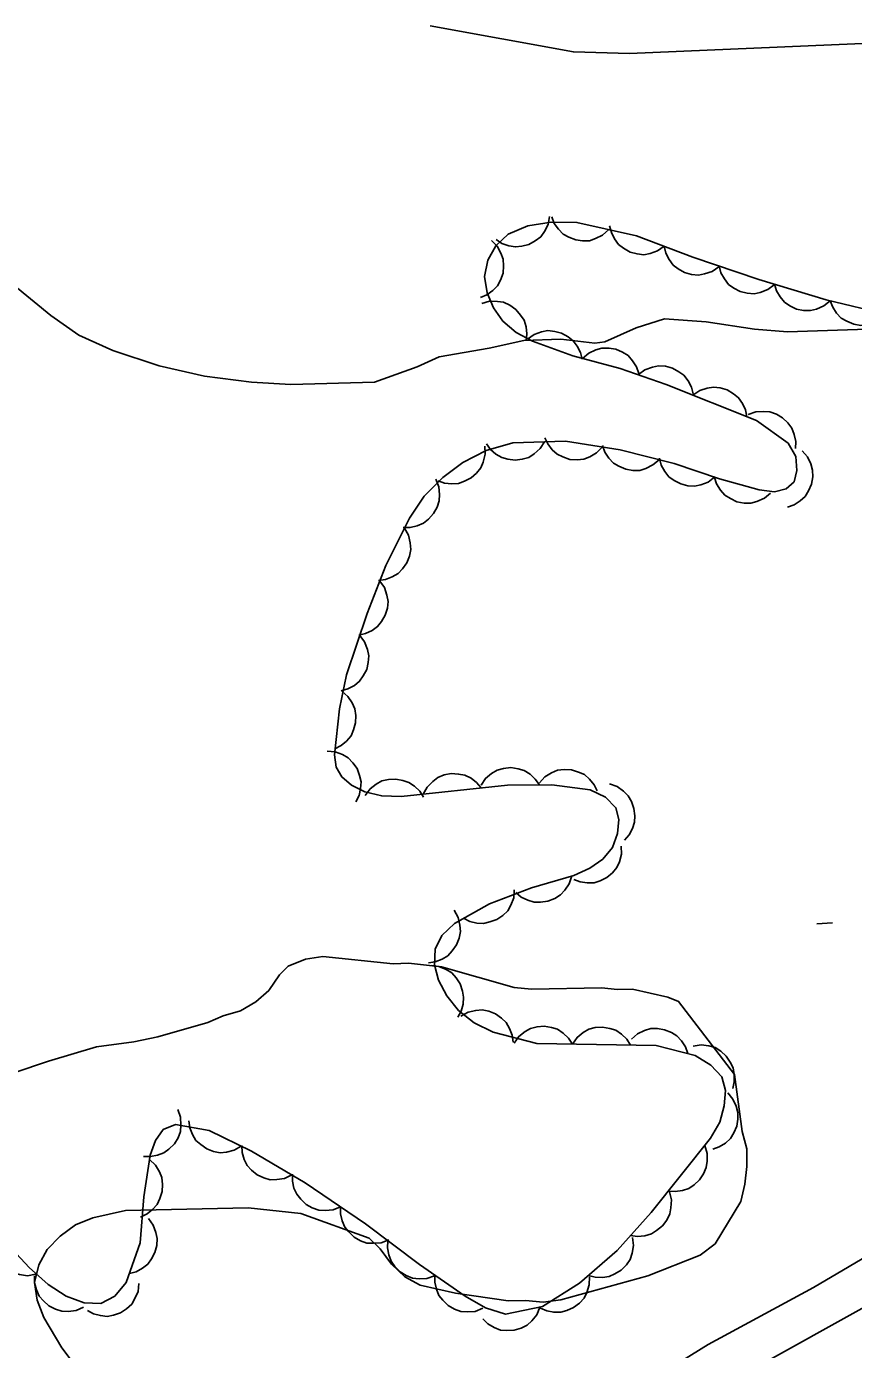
# Model space of a CAD drawing. Extents: x 336540 to 340074, y 5572036 to 5573747.
# Drawn here: x 338734 to 338776.6, y 5572860.5 to 5572928.7 of the extents above; entities that cross this region are included whole.
import ezdxf

# ---------------------------------------------------------------- set-up
doc = ezdxf.new("R2010")
doc.units = 0
for name, color, linetype in [('Niveau 1', 7, 'Continuous'), ('Niveau 2', 7, 'Continuous'), ('Niveau 22', 7, 'Continuous'), ('Niveau 3', 7, 'Continuous'), ('Niveau 44', 7, 'Continuous')]:
    doc.layers.add(name, color=color, linetype=linetype)

msp = doc.modelspace()

# ---------------------------------------------------------------- linework, layer by layer
at = {"layer": 'Niveau 1'}
msp.add_lwpolyline([(338780.69, 5572927.93), (338765.08, 5572927.26), (338762.19, 5572927.34), (338754.81, 5572928.68)], dxfattribs=at)
at = {"layer": 'Niveau 2'}
for points in [[(338757.85, 5572912.09), (338755.28, 5572911.64), (338754.14, 5572911.12), (338751.94, 5572910.34), (338747.64, 5572910.22), (338745.61, 5572910.33), (338743.19, 5572910.65), (338740.86, 5572911.17), (338738.47, 5572911.97), (338736.72, 5572912.75), (338735.28, 5572913.77), (338733.37, 5572915.33), (338731.37, 5572917.2), (338730.29, 5572918.79), (338728.49, 5572923.17), (338726.49, 5572928.92)], [(338777.86, 5572913.08), (338773.22, 5572912.93), (338771.52, 5572913.06), (338769.04, 5572913.44), (338766.89, 5572913.6), (338765.43, 5572913.13), (338763.82, 5572912.41), (338763.29, 5572912.34), (338761.55, 5572912.55), (338759.64, 5572912.48), (338757.85, 5572912.09)], [(338733.37, 5572874.76), (338735.16, 5572875.36), (338737.63, 5572876.1), (338739.55, 5572876.36), (338740.78, 5572876.62), (338743.37, 5572877.35), (338744.15, 5572877.7), (338745.05, 5572877.95), (338745.83, 5572878.42), (338746.5, 5572879), (338747.05, 5572879.8), (338747.5, 5572880.26), (338748.39, 5572880.62), (338749.29, 5572880.75), (338752.91, 5572880.38), (338753.7, 5572880.4), (338755.4, 5572880.21), (338759.14, 5572879.16), (338760.04, 5572879.07), (338763.65, 5572879.14), (338764.44, 5572879.05), (338765.23, 5572879.07), (338767.05, 5572878.65), (338767.61, 5572878.44), (338770.49, 5572874.67), (338770.88, 5572871.74), (338771.12, 5572870.84), (338771.13, 5572869.94), (338771.03, 5572869.03), (338770.82, 5572868.13), (338769.5, 5572865.95), (338768.72, 5572865.37), (338766.03, 5572864.3), (338761.54, 5572863.07), (338760.64, 5572862.94), (338759.73, 5572863.03), (338758.83, 5572863.01), (338756.12, 5572863.41), (338754.3, 5572863.82), (338753.51, 5572864.25)], [(338753.51, 5572864.25), (338752.82, 5572864.91), (338752.24, 5572865.69), (338751.67, 5572866.24), (338748.15, 5572867.52), (338745.44, 5572867.8), (338739.12, 5572867.66), (338737.44, 5572867.29), (338736.54, 5572866.93), (338735.76, 5572866.35), (338735.09, 5572865.66), (338734.65, 5572864.86), (338734.44, 5572863.95), (338734.57, 5572863.05), (338734.92, 5572862.16), (338735.85, 5572860.6), (338736.43, 5572859.82)]]:
    msp.add_lwpolyline(points, dxfattribs=at)
at = {"layer": 'Niveau 22'}
for points in [[(338761.49, 5572856.03), (338769.13, 5572860.76), (338774.56, 5572863.7), (338778.24, 5572865.86), (338780.97, 5572867.34), (338784.43, 5572869.51), (338786.37, 5572870.34), (338788.25, 5572871.29), (338789.93, 5572871.95), (338793.85, 5572873.17), (338801.06, 5572874.74), (338806.77, 5572875.54), (338813.25, 5572876.07), (338819.34, 5572876.09), (338821.9, 5572875.97), (338824.07, 5572876.07), (338826.75, 5572876.07), (338832.55, 5572875.85), (338835.03, 5572875.85), (338839.12, 5572875.71), (338841.34, 5572875.53), (338849.03, 5572875.42), (338865.89, 5572875.61), (338880.19, 5572875.59)], [(338872.28, 5572873.32), (338864.51, 5572873.43), (338857.68, 5572873.34), (338854.6, 5572873.22), (338848.09, 5572873.19), (338839.52, 5572873.35), (338837.18, 5572873.53), (338826.99, 5572873.82), (338823.74, 5572873.86), (338820.48, 5572873.79), (338813.73, 5572873.88), (338810.29, 5572873.69), (338805.21, 5572873.18), (338801.77, 5572872.66), (338798.8, 5572872.08), (338796.5, 5572871.58), (338791.27, 5572870.17), (338788.54, 5572869.09), (338785, 5572867.25), (338778.29, 5572863.31), (338770.59, 5572859.03)]]:
    msp.add_lwpolyline(points, dxfattribs=at)
at = {"layer": 'Niveau 3'}
msp.add_line((338774.74, 5572882.44), (338775.54, 5572882.49), dxfattribs=at)
at = {"layer": 'Niveau 44'}
for points in [[(338778.36, 5572913.82), (338775.22, 5572914.58), (338771.75, 5572915.62), (338768.34, 5572916.78), (338765.44, 5572917.87), (338762.37, 5572918.56), (338761.04, 5572918.58), (338759.84, 5572918.38), (338758.84, 5572917.95), (338758.19, 5572917.35), (338757.78, 5572916.61), (338757.62, 5572915.78), (338757.75, 5572914.94), (338758.07, 5572914.17), (338758.56, 5572913.47), (338759.25, 5572912.89), (338760.09, 5572912.45), (338762.16, 5572911.69), (338764.6, 5572911.04), (338766.97, 5572910.22), (338771.62, 5572908.36), (338773.26, 5572907.19), (338773.65, 5572906.5), (338773.71, 5572905.78), (338773.56, 5572905.2), (338773.15, 5572904.84), (338772.55, 5572904.69), (338771.77, 5572904.78)], [(338760.96, 5572918.86), (338760.89, 5572918.45), (338760.7, 5572918.09), (338760.51, 5572917.82), (338760.23, 5572917.61), (338759.9, 5572917.43), (338759.53, 5572917.34), (338759.21, 5572917.3), (338758.86, 5572917.36), (338758.51, 5572917.48), (338758.21, 5572917.68)], [(338764.01, 5572918.19), (338763.7, 5572917.91), (338763.34, 5572917.73), (338763.03, 5572917.62), (338762.67, 5572917.61), (338762.31, 5572917.66), (338761.95, 5572917.8), (338761.67, 5572917.96), (338761.42, 5572918.21), (338761.21, 5572918.51), (338761.08, 5572918.85)], [(338766.87, 5572917.33), (338766.53, 5572917.09), (338766.15, 5572916.96), (338765.82, 5572916.9), (338765.47, 5572916.94), (338765.12, 5572917.03), (338764.78, 5572917.23), (338764.52, 5572917.42), (338764.31, 5572917.71), (338764.15, 5572918.04), (338764.06, 5572918.39)], [(338757.98, 5572917.63), (338758.27, 5572917.34), (338758.46, 5572916.98), (338758.58, 5572916.67), (338758.6, 5572916.32), (338758.57, 5572915.95), (338758.43, 5572915.59), (338758.29, 5572915.3), (338758.04, 5572915.05), (338757.74, 5572914.83), (338757.41, 5572914.69)], [(338769.68, 5572916.28), (338769.34, 5572916.03), (338768.95, 5572915.91), (338768.63, 5572915.84), (338768.28, 5572915.88), (338767.92, 5572915.98), (338767.59, 5572916.17), (338767.33, 5572916.36), (338767.12, 5572916.65), (338766.96, 5572916.98), (338766.87, 5572917.33)], [(338772.54, 5572915.35), (338772.2, 5572915.1), (338771.82, 5572914.96), (338771.5, 5572914.89), (338771.15, 5572914.91), (338770.79, 5572915), (338770.45, 5572915.18), (338770.18, 5572915.37), (338769.97, 5572915.65), (338769.79, 5572915.97), (338769.7, 5572916.32)], [(338775.42, 5572914.52), (338775.1, 5572914.26), (338774.72, 5572914.1), (338774.4, 5572914.02), (338774.05, 5572914.03), (338773.69, 5572914.1), (338773.34, 5572914.27), (338773.07, 5572914.45), (338772.84, 5572914.72), (338772.65, 5572915.04), (338772.55, 5572915.38)], [(338757.47, 5572914.39), (338757.87, 5572914.5), (338758.28, 5572914.49), (338758.6, 5572914.45), (338758.92, 5572914.3), (338759.22, 5572914.08), (338759.47, 5572913.79), (338759.66, 5572913.52), (338759.76, 5572913.18), (338759.8, 5572912.82), (338759.76, 5572912.46)], [(338778.34, 5572913.83), (338778.03, 5572913.54), (338777.66, 5572913.37), (338777.35, 5572913.27), (338777, 5572913.26), (338776.63, 5572913.32), (338776.28, 5572913.47), (338775.99, 5572913.63), (338775.75, 5572913.88), (338775.55, 5572914.19), (338775.42, 5572914.53)], [(338759.83, 5572912.55), (338760.17, 5572912.79), (338760.55, 5572912.92), (338760.88, 5572912.99), (338761.23, 5572912.95), (338761.58, 5572912.86), (338761.92, 5572912.67), (338762.18, 5572912.47), (338762.39, 5572912.19), (338762.56, 5572911.86), (338762.65, 5572911.51)], [(338762.66, 5572911.56), (338762.98, 5572911.83), (338763.35, 5572912), (338763.66, 5572912.09), (338764.02, 5572912.09), (338764.38, 5572912.03), (338764.73, 5572911.87), (338765.01, 5572911.7), (338765.24, 5572911.44), (338765.44, 5572911.12), (338765.56, 5572910.78)], [(338765.54, 5572910.72), (338765.87, 5572910.97), (338766.26, 5572911.1), (338766.58, 5572911.17), (338766.93, 5572911.15), (338767.29, 5572911.06), (338767.62, 5572910.87), (338767.89, 5572910.69), (338768.11, 5572910.41), (338768.28, 5572910.08), (338768.37, 5572909.73)], [(338768.35, 5572909.67), (338768.7, 5572909.9), (338769.08, 5572910.02), (338769.41, 5572910.08), (338769.76, 5572910.04), (338770.11, 5572909.93), (338770.44, 5572909.73), (338770.7, 5572909.53), (338770.9, 5572909.24), (338771.06, 5572908.91), (338771.13, 5572908.55)], [(338771.19, 5572908.66), (338771.59, 5572908.81), (338771.99, 5572908.83), (338772.32, 5572908.81), (338772.65, 5572908.69), (338772.97, 5572908.5), (338773.24, 5572908.23), (338773.44, 5572907.97), (338773.57, 5572907.64), (338773.65, 5572907.28), (338773.64, 5572906.92)], [(338771.77, 5572904.78), (338769.72, 5572905.36), (338767.39, 5572906.15), (338764.61, 5572906.84), (338761.78, 5572907.3), (338759.07, 5572907.21), (338757.7, 5572906.81), (338756.49, 5572906.19), (338755.46, 5572905.43), (338754.51, 5572904.46), (338753.75, 5572903.32), (338752.54, 5572900.89), (338751.57, 5572898.41), (338750.51, 5572895.26), (338750.15, 5572893.5), (338749.88, 5572891.14), (338749.97, 5572890.51), (338750.26, 5572890), (338750.76, 5572889.57), (338751.45, 5572889.23), (338752.32, 5572889.02), (338753.32, 5572888.99), (338758.79, 5572889.58), (338761.09, 5572889.6), (338763.05, 5572889.33), (338763.85, 5572888.95), (338764.38, 5572888.41), (338764.54, 5572887.8), (338764.47, 5572887.09), (338764.21, 5572886.37), (338763.71, 5572885.77), (338763.04, 5572885.3), (338762.22, 5572884.93), (338760.03, 5572884.28), (338757.87, 5572883.47), (338756.06, 5572882.45), (338755.42, 5572881.84), (338755.07, 5572881.13), (338755.03, 5572880.32), (338755.25, 5572879.53), (338755.67, 5572878.72), (338756.28, 5572877.97), (338757.09, 5572877.33), (338758.06, 5572876.85), (338760.31, 5572876.27), (338766.45, 5572876.17), (338768.47, 5572875.65), (338769.27, 5572875.16), (338769.84, 5572874.55), (338770.02, 5572873.84), (338769.96, 5572873.05), (338769.74, 5572872.22), (338769.26, 5572871.39), (338766.2, 5572867.57), (338764.45, 5572865.6), (338762.51, 5572863.92), (338760.61, 5572862.72), (338758.69, 5572862.32), (338757.67, 5572862.66), (338756.61, 5572863.26), (338754.26, 5572864.89), (338751.48, 5572866.98), (338748.37, 5572869.1), (338745.61, 5572870.72), (338743.43, 5572871.78), (338741.69, 5572872.09), (338741.07, 5572871.84), (338740.66, 5572871.28), (338740.39, 5572870.51), (338740.06, 5572868.37), (338739.87, 5572866.01), (338739.16, 5572863.96), (338738.57, 5572863.26), (338737.85, 5572862.88), (338737, 5572862.91), (338736.07, 5572863.25), (338735.13, 5572863.85), (338734.16, 5572864.73), (338732.18, 5572866.84)], [(338757.63, 5572907.03), (338757.65, 5572906.62), (338757.55, 5572906.22), (338757.42, 5572905.92), (338757.2, 5572905.64), (338756.93, 5572905.4), (338756.58, 5572905.23), (338756.28, 5572905.11), (338755.93, 5572905.09), (338755.56, 5572905.13), (338755.22, 5572905.25)], [(338760.7, 5572907.26), (338760.48, 5572906.91), (338760.17, 5572906.64), (338759.9, 5572906.46), (338759.56, 5572906.36), (338759.19, 5572906.32), (338758.81, 5572906.37), (338758.5, 5572906.45), (338758.2, 5572906.63), (338757.92, 5572906.87), (338757.71, 5572907.16)], [(338763.68, 5572906.99), (338763.39, 5572906.69), (338763.04, 5572906.49), (338762.73, 5572906.36), (338762.38, 5572906.33), (338762.01, 5572906.35), (338761.65, 5572906.48), (338761.36, 5572906.62), (338761.1, 5572906.85), (338760.87, 5572907.15), (338760.72, 5572907.47)], [(338766.61, 5572906.34), (338766.29, 5572906.07), (338765.93, 5572905.89), (338765.61, 5572905.79), (338765.26, 5572905.79), (338764.89, 5572905.85), (338764.54, 5572906), (338764.26, 5572906.16), (338764.02, 5572906.42), (338763.82, 5572906.73), (338763.69, 5572907.07)], [(338769.47, 5572905.45), (338769.13, 5572905.19), (338768.75, 5572905.05), (338768.43, 5572904.98), (338768.08, 5572905), (338767.72, 5572905.09), (338767.38, 5572905.27), (338767.11, 5572905.46), (338766.9, 5572905.74), (338766.72, 5572906.06), (338766.62, 5572906.41)], [(338773.97, 5572906.8), (338774.25, 5572906.49), (338774.42, 5572906.12), (338774.51, 5572905.8), (338774.52, 5572905.45), (338774.46, 5572905.08), (338774.3, 5572904.73), (338774.13, 5572904.45), (338773.87, 5572904.22), (338773.56, 5572904.02), (338773.22, 5572903.89)], [(338755.1, 5572905.34), (338755.26, 5572904.95), (338755.29, 5572904.55), (338755.28, 5572904.22), (338755.17, 5572903.89), (338754.99, 5572903.56), (338754.73, 5572903.28), (338754.48, 5572903.07), (338754.15, 5572902.93), (338753.79, 5572902.85), (338753.43, 5572902.84)], [(338772.35, 5572904.62), (338772.03, 5572904.35), (338771.65, 5572904.19), (338771.34, 5572904.1), (338770.99, 5572904.1), (338770.62, 5572904.17), (338770.28, 5572904.34), (338770, 5572904.51), (338769.77, 5572904.77), (338769.57, 5572905.09), (338769.46, 5572905.43)], [(338753.5, 5572902.81), (338753.7, 5572902.45), (338753.79, 5572902.05), (338753.82, 5572901.72), (338753.75, 5572901.37), (338753.61, 5572901.03), (338753.39, 5572900.72), (338753.17, 5572900.48), (338752.86, 5572900.3), (338752.52, 5572900.17), (338752.16, 5572900.12)], [(338752.23, 5572900.09), (338752.47, 5572899.75), (338752.59, 5572899.36), (338752.65, 5572899.04), (338752.61, 5572898.69), (338752.5, 5572898.33), (338752.3, 5572898), (338752.11, 5572897.74), (338751.82, 5572897.54), (338751.49, 5572897.38), (338751.14, 5572897.3)], [(338751.19, 5572897.28), (338751.44, 5572896.95), (338751.58, 5572896.57), (338751.66, 5572896.24), (338751.63, 5572895.89), (338751.55, 5572895.53), (338751.37, 5572895.2), (338751.18, 5572894.93), (338750.91, 5572894.71), (338750.58, 5572894.53), (338750.23, 5572894.44)], [(338750.26, 5572894.42), (338750.57, 5572894.15), (338750.79, 5572893.81), (338750.93, 5572893.51), (338750.98, 5572893.16), (338750.97, 5572892.79), (338750.86, 5572892.42), (338750.74, 5572892.12), (338750.51, 5572891.85), (338750.23, 5572891.61), (338749.91, 5572891.44)], [(338749.51, 5572891.33), (338749.92, 5572891.29), (338750.3, 5572891.15), (338750.59, 5572890.99), (338750.84, 5572890.73), (338751.05, 5572890.43), (338751.18, 5572890.07), (338751.26, 5572889.75), (338751.23, 5572889.4), (338751.15, 5572889.04), (338750.99, 5572888.72)], [(338751.47, 5572889.05), (338751.72, 5572889.38), (338752.04, 5572889.63), (338752.33, 5572889.79), (338752.67, 5572889.87), (338753.04, 5572889.89), (338753.41, 5572889.82), (338753.72, 5572889.72), (338754.01, 5572889.52), (338754.28, 5572889.26), (338754.47, 5572888.96)], [(338754.46, 5572889.11), (338754.66, 5572889.48), (338754.95, 5572889.77), (338755.21, 5572889.97), (338755.54, 5572890.1), (338755.9, 5572890.17), (338756.28, 5572890.15), (338756.6, 5572890.09), (338756.92, 5572889.93), (338757.21, 5572889.71), (338757.45, 5572889.44)], [(338757.44, 5572889.57), (338757.67, 5572889.92), (338757.98, 5572890.18), (338758.26, 5572890.35), (338758.6, 5572890.44), (338758.97, 5572890.48), (338759.35, 5572890.42), (338759.66, 5572890.33), (338759.96, 5572890.14), (338760.23, 5572889.89), (338760.44, 5572889.59)], [(338760.45, 5572889.69), (338760.72, 5572890), (338761.07, 5572890.21), (338761.37, 5572890.34), (338761.72, 5572890.38), (338762.09, 5572890.37), (338762.46, 5572890.25), (338762.76, 5572890.12), (338763.02, 5572889.89), (338763.26, 5572889.6), (338763.42, 5572889.28)], [(338764.06, 5572889.64), (338764.45, 5572889.5), (338764.78, 5572889.26), (338765.02, 5572889.03), (338765.19, 5572888.73), (338765.31, 5572888.38), (338765.35, 5572888), (338765.34, 5572887.67), (338765.23, 5572887.34), (338765.06, 5572887.01), (338764.82, 5572886.74)], [(338764.66, 5572886.44), (338764.67, 5572886.02), (338764.56, 5572885.63), (338764.43, 5572885.33), (338764.2, 5572885.06), (338763.92, 5572884.82), (338763.57, 5572884.65), (338763.26, 5572884.55), (338762.91, 5572884.54), (338762.54, 5572884.59), (338762.21, 5572884.71)], [(338762.11, 5572884.9), (338761.98, 5572884.5), (338761.75, 5572884.16), (338761.53, 5572883.92), (338761.23, 5572883.73), (338760.88, 5572883.6), (338760.5, 5572883.55), (338760.18, 5572883.55), (338759.84, 5572883.65), (338759.51, 5572883.81), (338759.23, 5572884.04)], [(338759.15, 5572884.19), (338759.12, 5572883.78), (338758.97, 5572883.4), (338758.81, 5572883.11), (338758.56, 5572882.86), (338758.25, 5572882.66), (338757.89, 5572882.53), (338757.57, 5572882.45), (338757.22, 5572882.47), (338756.86, 5572882.56), (338756.54, 5572882.72)], [(338756.05, 5572883.13), (338756.26, 5572882.76), (338756.35, 5572882.37), (338756.38, 5572882.04), (338756.31, 5572881.69), (338756.18, 5572881.35), (338755.95, 5572881.04), (338755.73, 5572880.79), (338755.43, 5572880.62), (338755.08, 5572880.48), (338754.73, 5572880.43)], [(338754.86, 5572880.29), (338755.27, 5572880.24), (338755.64, 5572880.08), (338755.93, 5572879.91), (338756.16, 5572879.65), (338756.36, 5572879.34), (338756.48, 5572878.97), (338756.54, 5572878.65), (338756.51, 5572878.3), (338756.41, 5572877.94), (338756.24, 5572877.63)], [(338756.4, 5572877.67), (338756.77, 5572877.88), (338757.16, 5572877.97), (338757.49, 5572878), (338757.84, 5572877.93), (338758.18, 5572877.79), (338758.49, 5572877.57), (338758.73, 5572877.35), (338758.91, 5572877.04), (338759.04, 5572876.7), (338759.09, 5572876.34)], [(338759.14, 5572876.29), (338759.38, 5572876.63), (338759.7, 5572876.88), (338759.98, 5572877.05), (338760.32, 5572877.13), (338760.69, 5572877.16), (338761.07, 5572877.09), (338761.38, 5572877), (338761.67, 5572876.8), (338761.94, 5572876.54), (338762.14, 5572876.24)], [(338762.14, 5572876.24), (338762.38, 5572876.58), (338762.7, 5572876.83), (338762.98, 5572877), (338763.32, 5572877.09), (338763.69, 5572877.11), (338764.07, 5572877.04), (338764.38, 5572876.95), (338764.67, 5572876.75), (338764.94, 5572876.49), (338765.14, 5572876.19)], [(338765.18, 5572876.5), (338765.49, 5572876.77), (338765.86, 5572876.94), (338766.18, 5572877.04), (338766.53, 5572877.04), (338766.89, 5572876.98), (338767.24, 5572876.83), (338767.52, 5572876.66), (338767.76, 5572876.4), (338767.96, 5572876.09), (338768.08, 5572875.75)], [(338768.36, 5572876.14), (338768.77, 5572876.2), (338769.17, 5572876.15), (338769.49, 5572876.06), (338769.79, 5572875.87), (338770.06, 5572875.62), (338770.27, 5572875.3), (338770.42, 5572875.01), (338770.48, 5572874.67), (338770.48, 5572874.3), (338770.4, 5572873.95)], [(338770.14, 5572873.72), (338770.41, 5572873.41), (338770.58, 5572873.04), (338770.67, 5572872.72), (338770.67, 5572872.37), (338770.61, 5572872.01), (338770.45, 5572871.66), (338770.29, 5572871.38), (338770.02, 5572871.14), (338769.71, 5572870.94), (338769.37, 5572870.82)], [(338741.82, 5572872.87), (338741.96, 5572872.48), (338741.98, 5572872.07), (338741.96, 5572871.74), (338741.83, 5572871.41), (338741.64, 5572871.1), (338741.36, 5572870.83), (338741.1, 5572870.63), (338740.77, 5572870.51), (338740.41, 5572870.44), (338740.05, 5572870.45)], [(338745.08, 5572870.98), (338744.72, 5572870.77), (338744.33, 5572870.67), (338744, 5572870.64), (338743.65, 5572870.71), (338743.31, 5572870.84), (338743, 5572871.07), (338742.75, 5572871.28), (338742.57, 5572871.59), (338742.44, 5572871.93), (338742.39, 5572872.29)], [(338747.69, 5572869.5), (338747.32, 5572869.32), (338746.91, 5572869.26), (338746.58, 5572869.25), (338746.24, 5572869.35), (338745.91, 5572869.5), (338745.62, 5572869.75), (338745.39, 5572869.99), (338745.24, 5572870.3), (338745.13, 5572870.66), (338745.11, 5572871.02)], [(338768.96, 5572871.01), (338769.08, 5572870.61), (338769.08, 5572870.21), (338769.04, 5572869.88), (338768.9, 5572869.56), (338768.69, 5572869.25), (338768.41, 5572868.99), (338768.14, 5572868.8), (338767.81, 5572868.7), (338767.44, 5572868.64), (338767.08, 5572868.67)], [(338740.36, 5572870.3), (338740.66, 5572870.01), (338740.87, 5572869.66), (338741, 5572869.36), (338741.03, 5572869.01), (338741.01, 5572868.64), (338740.89, 5572868.28), (338740.75, 5572867.98), (338740.52, 5572867.72), (338740.23, 5572867.49), (338739.9, 5572867.33)], [(338750.2, 5572867.85), (338749.81, 5572867.7), (338749.41, 5572867.66), (338749.08, 5572867.68), (338748.74, 5572867.8), (338748.42, 5572867.98), (338748.15, 5572868.25), (338747.94, 5572868.5), (338747.8, 5572868.82), (338747.72, 5572869.18), (338747.72, 5572869.54)], [(338767.14, 5572868.62), (338767.24, 5572868.22), (338767.22, 5572867.81), (338767.16, 5572867.49), (338767, 5572867.17), (338766.78, 5572866.88), (338766.48, 5572866.64), (338766.21, 5572866.46), (338765.87, 5572866.37), (338765.5, 5572866.33), (338765.14, 5572866.38)], [(338752.68, 5572866.16), (338752.29, 5572866.01), (338751.89, 5572865.98), (338751.56, 5572865.99), (338751.22, 5572866.11), (338750.9, 5572866.29), (338750.63, 5572866.56), (338750.42, 5572866.81), (338750.28, 5572867.13), (338750.2, 5572867.49), (338750.2, 5572867.85)], [(338740.3, 5572867.26), (338740.55, 5572866.92), (338740.69, 5572866.54), (338740.76, 5572866.22), (338740.73, 5572865.87), (338740.64, 5572865.51), (338740.46, 5572865.17), (338740.27, 5572864.9), (338739.99, 5572864.69), (338739.67, 5572864.51), (338739.32, 5572864.42)], [(338734.49, 5572864.38), (338734.08, 5572864.31), (338733.67, 5572864.37), (338733.36, 5572864.46), (338733.06, 5572864.64), (338732.78, 5572864.89), (338732.57, 5572865.21), (338732.42, 5572865.5), (338732.36, 5572865.84), (338732.36, 5572866.21), (338732.44, 5572866.57)], [(338755.04, 5572864.31), (338754.64, 5572864.17), (338754.24, 5572864.15), (338753.91, 5572864.19), (338753.58, 5572864.32), (338753.27, 5572864.51), (338753, 5572864.79), (338752.81, 5572865.05), (338752.69, 5572865.38), (338752.62, 5572865.75), (338752.64, 5572866.11)], [(338765.24, 5572866.28), (338765.29, 5572865.87), (338765.22, 5572865.47), (338765.12, 5572865.15), (338764.92, 5572864.86), (338764.66, 5572864.6), (338764.33, 5572864.4), (338764.04, 5572864.26), (338763.69, 5572864.21), (338763.32, 5572864.23), (338762.97, 5572864.32)], [(338736.96, 5572862.68), (338736.58, 5572862.52), (338736.17, 5572862.47), (338735.84, 5572862.48), (338735.51, 5572862.58), (338735.18, 5572862.75), (338734.9, 5572863.01), (338734.68, 5572863.25), (338734.54, 5572863.58), (338734.44, 5572863.94), (338734.43, 5572864.3)], [(338757.52, 5572862.63), (338757.13, 5572862.47), (338756.73, 5572862.44), (338756.4, 5572862.46), (338756.07, 5572862.58), (338755.75, 5572862.77), (338755.47, 5572863.04), (338755.27, 5572863.29), (338755.14, 5572863.61), (338755.06, 5572863.98), (338755.06, 5572864.34)], [(338763.03, 5572864.25), (338763.01, 5572863.83), (338762.88, 5572863.44), (338762.74, 5572863.15), (338762.5, 5572862.89), (338762.2, 5572862.67), (338761.85, 5572862.52), (338761.54, 5572862.43), (338761.18, 5572862.43), (338760.82, 5572862.5), (338760.49, 5572862.64)], [(338739.81, 5572863.91), (338739.77, 5572863.5), (338739.61, 5572863.13), (338739.44, 5572862.84), (338739.18, 5572862.6), (338738.87, 5572862.4), (338738.5, 5572862.28), (338738.18, 5572862.21), (338737.83, 5572862.25), (338737.48, 5572862.35), (338737.16, 5572862.51)], [(338760.47, 5572862.69), (338760.31, 5572862.3), (338760.06, 5572861.99), (338759.81, 5572861.76), (338759.5, 5572861.61), (338759.15, 5572861.5), (338758.76, 5572861.49), (338758.44, 5572861.51), (338758.11, 5572861.64), (338757.79, 5572861.83), (338757.53, 5572862.08)]]:
    msp.add_lwpolyline(points, dxfattribs=at)

doc.saveas('drawing.dxf')
